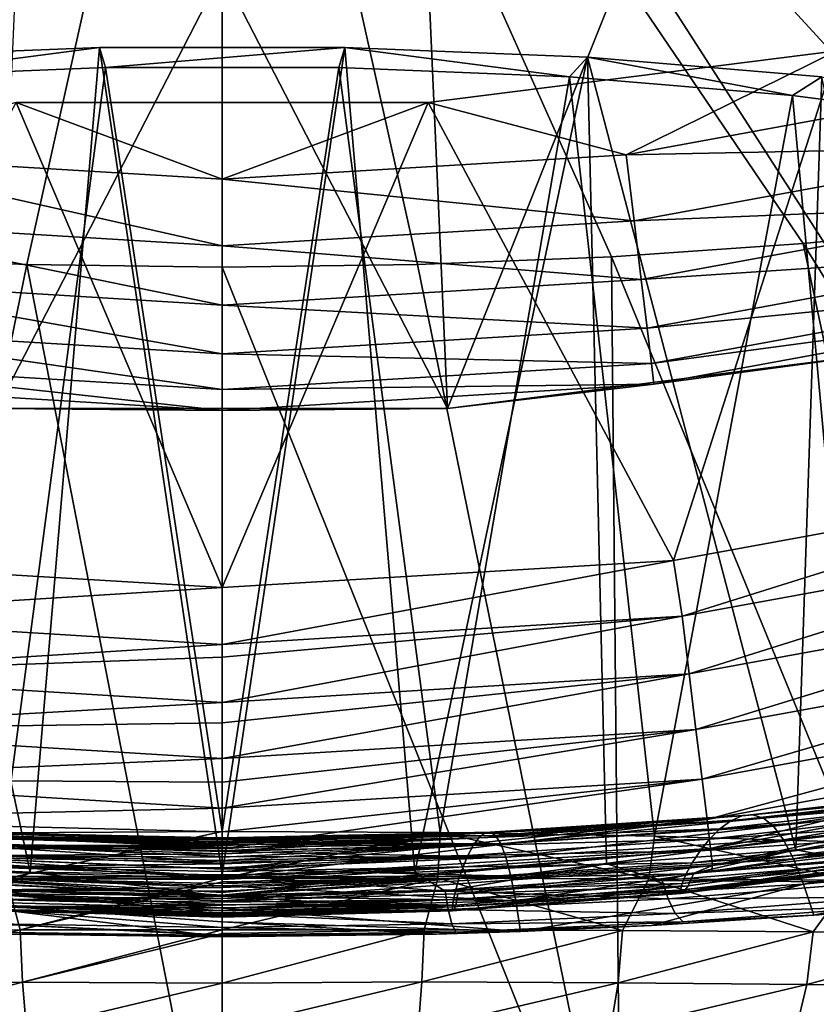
# Model space of a CAD drawing. Header units: metres. Extents: x -92 to 264, y -100 to 50.
# Tile 542 of 721: x 199.35 to 201.9, y 5.16 to 8.31. Entities that reach past the tile are written whole.
import ezdxf

# ---------------------------------------------------------------- set-up
doc = ezdxf.new("R2010")
doc.units = ezdxf.units.M
doc.layers.add('solid_21062050_01', color=7, linetype='CONTINUOUS')

msp = doc.modelspace()

# ---------------------------------------------------------------- linework, layer by layer
at = {"layer": 'solid_21062050_01'}
for points in [[(194.862137, 8.177271, 183.763077), (200, 10.326535, 178.373016), (194.41214, 8.323684, 183.3564)], [(195.345459, 8.043598, 184.134369), (200, 10.326535, 178.373016), (194.862137, 8.177271, 183.763077)], [(195.858978, 7.923533, 184.467865), (200, 10.326535, 178.373016), (195.345459, 8.043598, 184.134369)], [(196.399338, 7.817853, 184.761398), (200, 10.326535, 178.373016), (195.858978, 7.923533, 184.467865)], [(196.963058, 7.727246, 185.013077), (200, 10.326535, 178.373016), (196.399338, 7.817853, 184.761398)], [(197.546463, 7.652297, 185.221252), (200, 10.326535, 178.373016), (196.963058, 7.727246, 185.013077)], [(198.145782, 7.593493, 185.384583), (200, 10.326535, 178.373016), (197.546463, 7.652297, 185.221252)], [(198.757141, 7.551216, 185.502014), (200, 10.326535, 178.373016), (198.145782, 7.593493, 185.384583)], [(199.376541, 7.52574, 185.572784), (200, 10.326535, 178.373016), (198.757141, 7.551216, 185.502014)], [(199.376541, 7.52574, 185.572784), (200, 7.517229, 185.59642), (200, 10.326535, 178.373016)], [(200, 10.326535, 178.373016), (200, 7.517229, 185.59642), (200.62355, 7.525278, 185.573883)], [(200, 10.326535, 178.373016), (200.62355, 7.525278, 185.573883), (201.24324, 7.550301, 185.504196)], [(200, 10.326535, 178.373016), (201.24324, 7.550301, 185.504196), (201.855072, 7.592139, 185.387802)], [(200, 10.326535, 178.373016), (201.855072, 7.592139, 185.387802), (202.455048, 7.650528, 185.225449)], [(200, 10.326535, 178.373016), (202.455048, 7.650528, 185.225449), (203.039291, 7.725092, 185.018158)], [(200, 10.326535, 178.373016), (203.039291, 7.725092, 185.018158), (203.604004, 7.815354, 184.767273)], [(200, 10.326535, 178.373016), (203.604004, 7.815354, 184.767273), (204.145508, 7.920731, 184.474396)], [(200, 10.326535, 178.373016), (204.145508, 7.920731, 184.474396), (204.660294, 8.040545, 184.141418)], [(200, 10.326535, 178.373016), (204.660294, 8.040545, 184.141418), (205.145004, 8.174022, 183.770493)], [(200, 10.326535, 178.373016), (205.145004, 8.174022, 183.770493), (205.596497, 8.3203, 183.364014)], [(202.146759, 7.246329, -1.041631), (201.310471, 8.545961, -35.04163), (201.958694, 8.652983, -35.04163)], [(200.71936, 7.066008, -1.041631), (200.656647, 8.481565, -35.04163), (201.310471, 8.545961, -35.04163)], [(202.146759, 7.246329, -1.041631), (200.71936, 7.066008, -1.041631), (201.310471, 8.545961, -35.04163)], [(199.28064, 7.066008, -1.041631), (199.343353, 8.481565, -35.04163), (200, 8.460068, -35.04163)], [(200.71936, 7.066008, -1.041631), (199.28064, 7.066008, -1.041631), (200, 8.460068, -35.04163)], [(200.71936, 7.066008, -1.041631), (200, 8.460068, -35.04163), (200.656647, 8.481565, -35.04163)], [(199.608231, 8.218452, 89.995712), (198.833496, 8.187144, 90.109795), (199.387222, 5.584415, 89.070229)], [(198.890366, 8.124692, 90.337372), (198.833496, 8.187144, 90.109795), (199.608231, 8.218452, 89.995712)], [(198.890366, 8.124692, 90.337372), (199.608231, 8.218452, 89.995712), (199.627274, 8.154658, 90.228172)], [(199.608231, 8.218452, 89.995712), (199.387222, 5.584415, 89.070229), (200, 5.576037, 89.028641)], [(200.391769, 8.218452, 89.995712), (199.608231, 8.218452, 89.995712), (200, 5.576037, 89.028641)], [(199.627274, 8.154658, 90.228172), (199.608231, 8.218452, 89.995712), (200.391769, 8.218452, 89.995712)], [(199.627274, 8.154658, 90.228172), (200.391769, 8.218452, 89.995712), (200.372726, 8.154658, 90.228172)], [(200.391769, 8.218452, 89.995712), (200, 5.576037, 89.028641), (200.614868, 5.584888, 89.070663)], [(200.372726, 8.154658, 90.228172), (200.391769, 8.218452, 89.995712), (201.109634, 8.124692, 90.337372)], [(201.166504, 8.187144, 90.109795), (200.391769, 8.218452, 89.995712), (200.614868, 5.584888, 89.070663)], [(201.109634, 8.124692, 90.337372), (200.391769, 8.218452, 89.995712), (201.166504, 8.187144, 90.109795)], [(201.290039, 7.875565, -0.030477), (201.963333, 8.208095), (200.657867, 8.04318)], [(201.441376, 6.580458), (200.657867, 8.04318), (201.963333, 8.208095)], [(201.290039, 7.875565, -0.030477), (202.561264, 8.108526, -0.030477), (201.963333, 8.208095)], [(201.441376, 6.580458), (201.963333, 8.208095), (202.869263, 6.840722)], [(198.833496, 8.187144, 90.109795), (198.77565, 5.611502, 89.197052), (199.387222, 5.584415, 89.070229)], [(201.166504, 8.187144, 90.109795), (200.614868, 5.584888, 89.070663), (201.226974, 5.611657, 89.197792)], [(201.109634, 8.124692, 90.337372), (201.166504, 8.187144, 90.109795), (201.820984, 8.065434, 90.553307)], [(201.166504, 8.187144, 90.109795), (201.226974, 5.611657, 89.197792), (201.832184, 5.656265, 89.412582)], [(201.914902, 8.125211, 90.33548), (201.166504, 8.187144, 90.109795), (201.832184, 5.656265, 89.412582)], [(201.820984, 8.065434, 90.553307), (201.166504, 8.187144, 90.109795), (201.914902, 8.125211, 90.33548)], [(198.890366, 8.124692, 90.337372), (199.627274, 8.154658, 90.228172), (199.303772, 5.710696, 89.461655)], [(199.627274, 8.154658, 90.228172), (200, 5.715137, 89.410774), (199.303772, 5.710696, 89.461655)], [(199.627274, 8.154658, 90.228172), (200.372726, 8.154658, 90.228172), (200, 5.715137, 89.410774)], [(200.372726, 8.154658, 90.228172), (200.696213, 5.711627, 89.461952), (200, 5.715137, 89.410774)], [(200.372726, 8.154658, 90.228172), (201.109634, 8.124692, 90.337372), (200.696213, 5.711627, 89.461952)], [(201.109634, 8.124692, 90.337372), (201.380157, 5.699979, 89.614632), (200.696213, 5.711627, 89.461952)], [(201.109634, 8.124692, 90.337372), (201.820984, 8.065434, 90.553307), (201.380157, 5.699979, 89.614632)], [(201.820984, 8.065434, 90.553307), (201.914902, 8.125211, 90.33548), (202.490173, 7.978261, 90.870964)], [(201.914902, 8.125211, 90.33548), (201.832184, 5.656265, 89.412582), (202.425949, 5.717674, 89.719147)], [(202.612137, 7.902157, -0.110815), (202.561264, 8.108526, -0.030477), (201.290039, 7.875565, -0.030477)], [(201.820984, 8.065434, 90.553307), (202.039276, 5.679171, 89.86689), (201.380157, 5.699979, 89.614632)], [(201.820984, 8.065434, 90.553307), (202.490173, 7.978261, 90.870964), (202.039276, 5.679171, 89.86689)], [(198.558609, 6.580458), (199.342133, 8.04318), (200, 6.493459)], [(198.709961, 7.875565, -0.030477), (200, 7.797532, -0.030477), (199.342133, 8.04318)], [(200, 7.797532, -0.030477), (200.657867, 8.04318), (199.342133, 8.04318)], [(200, 6.493459), (199.342133, 8.04318), (200.657867, 8.04318)], [(200, 7.797532, -0.030477), (201.290039, 7.875565, -0.030477), (200.657867, 8.04318)], [(201.441376, 6.580458), (200, 6.493459), (200.657867, 8.04318)], [(202.612137, 7.902157, -0.110815), (201.290039, 7.875565, -0.030477), (201.315659, 7.664569, -0.110815)], [(202.612137, 7.902157, -0.110815), (201.315659, 7.664569, -0.110815), (202.657349, 7.718724, -0.237061)], [(200, 7.584987, -0.110815), (198.709961, 7.875565, -0.030477), (198.684341, 7.664569, -0.110815)], [(200, 7.584987, -0.110815), (200, 7.797532, -0.030477), (198.709961, 7.875565, -0.030477)], [(201.315659, 7.664569, -0.110815), (201.290039, 7.875565, -0.030477), (200, 7.797532, -0.030477)], [(201.315659, 7.664569, -0.110815), (200, 7.797532, -0.030477), (200, 7.584987, -0.110815)], [(201.315659, 7.664569, -0.110815), (201.338425, 7.477024, -0.237061), (202.657349, 7.718724, -0.237061)], [(202.657349, 7.718724, -0.237061), (201.338425, 7.477024, -0.237061), (202.694565, 7.567698, -0.402698)], [(198.684341, 7.664569, -0.110815), (198.661575, 7.477024, -0.237061), (200, 7.396064, -0.237061)], [(200, 7.584987, -0.110815), (198.684341, 7.664569, -0.110815), (200, 7.396064, -0.237061)], [(201.315659, 7.664569, -0.110815), (200, 7.584987, -0.110815), (201.338425, 7.477024, -0.237061)], [(202.455048, 7.650528, 185.225449), (201.855072, 7.592139, 185.387802), (203.787521, 4.478241, 192.281677)], [(200, 7.584987, -0.110815), (200, 7.396064, -0.237061), (201.338425, 7.477024, -0.237061)], [(201.855072, 7.592139, 185.387802), (201.24324, 7.550301, 185.504196), (202.538956, 4.391062, 192.524414)], [(201.855072, 7.592139, 185.387802), (202.538956, 4.391062, 192.524414), (203.787521, 4.478241, 192.281677)], [(199.376541, 7.52574, 185.572784), (198.757141, 7.551216, 185.502014), (198.724548, 4.33976, 192.668076)], [(201.24324, 7.550301, 185.504196), (200.62355, 7.525278, 185.573883), (201.273605, 4.338863, 192.669983)], [(201.24324, 7.550301, 185.504196), (201.273605, 4.338863, 192.669983), (202.538956, 4.391062, 192.524414)], [(201.338425, 7.477024, -0.237061), (201.357178, 7.322613, -0.402698), (202.694565, 7.567698, -0.402698)], [(202.694565, 7.567698, -0.402698), (201.357178, 7.322613, -0.402698), (202.721878, 7.456878, -0.599173)], [(199.376541, 7.52574, 185.572784), (198.724548, 4.33976, 192.668076), (200, 4.321989, 192.717438)], [(199.376541, 7.52574, 185.572784), (200, 4.321989, 192.717438), (200, 7.517229, 185.59642)], [(200.62355, 7.525278, 185.573883), (200, 7.517229, 185.59642), (201.273605, 4.338863, 192.669983)], [(200, 7.517229, 185.59642), (200, 4.321989, 192.717438), (201.273605, 4.338863, 192.669983)], [(198.661575, 7.477024, -0.237061), (198.642822, 7.322613, -0.402698), (200, 7.240518, -0.402698)], [(200, 7.396064, -0.237061), (198.661575, 7.477024, -0.237061), (200, 7.240518, -0.402698)], [(201.338425, 7.477024, -0.237061), (200, 7.396064, -0.237061), (201.357178, 7.322613, -0.402698)], [(201.357178, 7.322613, -0.402698), (201.370941, 7.209307, -0.599173), (202.721878, 7.456878, -0.599173)], [(202.721878, 7.456878, -0.599173), (201.370941, 7.209307, -0.599173), (202.737885, 7.391983, -0.816342)], [(200, 7.396064, -0.237061), (200, 7.240518, -0.402698), (201.357178, 7.322613, -0.402698)], [(201.370941, 7.209307, -0.599173), (201.378998, 7.142958, -0.816342), (202.737885, 7.391983, -0.816342)], [(202.737885, 7.391983, -0.816342), (201.378998, 7.142958, -0.816342), (202.146759, 7.246329, -1.041631)], [(198.642822, 7.322613, -0.402698), (198.629059, 7.209307, -0.599173), (200, 7.126381, -0.599173)], [(200, 7.240518, -0.402698), (198.642822, 7.322613, -0.402698), (200, 7.126381, -0.599173)], [(201.357178, 7.322613, -0.402698), (200, 7.240518, -0.402698), (201.370941, 7.209307, -0.599173)], [(200, 7.240518, -0.402698), (200, 7.126381, -0.599173), (201.370941, 7.209307, -0.599173)], [(201.378998, 7.142958, -0.816342), (200.71936, 7.066008, -1.041631), (202.146759, 7.246329, -1.041631)], [(198.629059, 7.209307, -0.599173), (198.621002, 7.142958, -0.816342), (200, 7.059544, -0.816342)], [(200, 7.126381, -0.599173), (198.629059, 7.209307, -0.599173), (200, 7.059544, -0.816342)], [(201.370941, 7.209307, -0.599173), (200, 7.126381, -0.599173), (201.378998, 7.142958, -0.816342)], [(200, 7.059544, -0.816342), (198.621002, 7.142958, -0.816342), (199.28064, 7.066008, -1.041631)], [(201.378998, 7.142958, -0.816342), (200, 7.059544, -0.816342), (200.71936, 7.066008, -1.041631)], [(200, 7.126381, -0.599173), (200, 7.059544, -0.816342), (201.378998, 7.142958, -0.816342)], [(200, 7.059544, -0.816342), (199.28064, 7.066008, -1.041631), (200.71936, 7.066008, -1.041631)], [(201.441376, 6.580458), (202.869263, 6.840722), (201.468857, 6.40223, 0.016375)], [(202.869263, 6.840722), (202.916672, 6.666759, 0.016375), (201.468857, 6.40223, 0.016375)], [(201.468857, 6.40223, 0.016375), (202.916672, 6.666759, 0.016375), (201.491425, 6.21796, 0.069336)], [(202.916672, 6.666759, 0.016375), (202.961319, 6.486561, 0.069336), (201.491425, 6.21796, 0.069336)], [(198.531433, 6.402194, 0.016375), (198.558609, 6.580458), (200, 6.493459)], [(201.441376, 6.580458), (200, 6.311943, 0.016612), (200, 6.493459)], [(201.441376, 6.580458), (201.468857, 6.40223, 0.016375), (200, 6.311943, 0.016612)], [(200, 6.311943, 0.016612), (198.531433, 6.402194, 0.016375), (200, 6.493459)], [(201.491425, 6.21796, 0.069336), (202.961319, 6.486561, 0.069336), (201.513153, 6.040531, 0.161324)], [(202.961319, 6.486561, 0.069336), (203.004318, 6.313053, 0.161324), (201.513153, 6.040531, 0.161324)], [(198.508881, 6.217923, 0.069336), (198.531433, 6.402194, 0.016375), (200, 6.311943, 0.016612)], [(201.468857, 6.40223, 0.016375), (200, 6.271829, 0.024869), (200, 6.311943, 0.016612)], [(201.468857, 6.40223, 0.016375), (200, 6.126482, 0.069771), (200, 6.271829, 0.024869)], [(201.468857, 6.40223, 0.016375), (201.491425, 6.21796, 0.069336), (200, 6.126482, 0.069771)], [(198.508881, 6.217923, 0.069336), (200, 6.311943, 0.016612), (200, 6.271829, 0.024869)], [(201.513153, 6.040531, 0.161324), (203.004318, 6.313053, 0.161324), (201.532578, 5.881933, 0.29021)], [(203.004318, 6.313053, 0.161324), (203.04274, 6.157957, 0.29021), (201.532578, 5.881933, 0.29021)], [(200, 6.126482, 0.069771), (198.508881, 6.217923, 0.069336), (200, 6.271829, 0.024869)], [(198.487167, 6.040492, 0.161324), (198.508881, 6.217923, 0.069336), (200, 6.126482, 0.069771)], [(201.491425, 6.21796, 0.069336), (200, 6.061201, 0.098251), (200, 6.126482, 0.069771)], [(201.491425, 6.21796, 0.069336), (200, 5.948275, 0.161685), (200, 6.061201, 0.098251)], [(201.491425, 6.21796, 0.069336), (201.513153, 6.040531, 0.161324), (200, 5.948275, 0.161685)], [(201.532578, 5.881933, 0.29021), (203.04274, 6.157957, 0.29021), (201.54837, 5.75279, 0.449018)], [(203.04274, 6.157957, 0.29021), (203.073975, 6.031659, 0.449018), (201.54837, 5.75279, 0.449018)], [(198.487167, 6.040492, 0.161324), (200, 6.126482, 0.069771), (200, 6.061201, 0.098251)], [(198.467758, 5.881892, 0.29021), (198.487167, 6.040492, 0.161324), (200, 5.948275, 0.161685)], [(200, 5.948275, 0.161685), (198.487167, 6.040492, 0.161324), (200, 6.061201, 0.098251)], [(201.513153, 6.040531, 0.161324), (200, 5.872091, 0.216483), (200, 5.948275, 0.161685)], [(201.513153, 6.040531, 0.161324), (200, 5.789048, 0.29021), (200, 5.872091, 0.216483)], [(201.513153, 6.040531, 0.161324), (201.532578, 5.881933, 0.29021), (200, 5.789048, 0.29021)], [(201.54837, 5.75279, 0.449018), (203.073975, 6.031659, 0.449018), (201.559692, 5.660123, 0.627105)], [(203.073975, 6.031659, 0.449018), (203.09639, 5.941031, 0.627105), (201.559692, 5.660123, 0.627105)], [(198.467758, 5.881892, 0.29021), (200, 5.948275, 0.161685), (200, 5.872091, 0.216483)], [(201.559692, 5.660123, 0.627105), (203.09639, 5.941031, 0.627105), (201.566299, 5.606153, 0.812403)], [(203.09639, 5.941031, 0.627105), (203.109451, 5.888252, 0.812403), (201.566299, 5.606153, 0.812403)], [(198.451965, 5.752749, 0.449018), (198.467758, 5.881892, 0.29021), (200, 5.789048, 0.29021)], [(200, 5.789048, 0.29021), (198.467758, 5.881892, 0.29021), (200, 5.872091, 0.216483)], [(201.532578, 5.881933, 0.29021), (200, 5.713913, 0.373656), (200, 5.789048, 0.29021)], [(201.532578, 5.881933, 0.29021), (200, 5.659306, 0.44847), (200, 5.713913, 0.373656)], [(201.532578, 5.881933, 0.29021), (201.54837, 5.75279, 0.449018), (200, 5.659306, 0.44847)], [(201.566299, 5.606153, 0.812403), (203.109451, 5.888252, 0.812403), (202.253983, 5.690261, 0.992792)], [(202.467651, 5.856434, 66.993538), (201.694946, 5.768347, 70.406013), (201.65979, 5.764466, 66.573792)], [(202.415375, 5.83906, 62.903717), (202.467651, 5.856434, 66.993538), (201.65979, 5.764466, 66.573792)], [(202.519119, 5.861181, 70.835655), (201.728668, 5.757748, 74.00016), (201.694946, 5.768347, 70.406013)], [(202.467651, 5.856434, 66.993538), (202.519119, 5.861181, 70.835655), (201.694946, 5.768347, 70.406013)], [(202.519119, 5.861181, 70.835655), (202.568405, 5.850821, 74.438103), (201.728668, 5.757748, 74.00016)], [(202.568405, 5.850821, 74.438103), (201.761108, 5.73132, 77.374687), (201.728668, 5.757748, 74.00016)], [(202.568405, 5.850821, 74.438103), (202.615967, 5.82403, 77.820549), (201.761108, 5.73132, 77.374687)], [(202.415375, 5.83906, 62.903717), (201.65979, 5.764466, 66.573792), (201.624191, 5.748451, 62.496613)], [(202.36412, 5.811859, 58.561382), (202.415375, 5.83906, 62.903717), (201.624191, 5.748451, 62.496613)], [(202.615967, 5.82403, 77.820549), (201.792801, 5.688029, 80.551682), (201.761108, 5.73132, 77.374687)], [(202.615967, 5.82403, 77.820549), (202.662598, 5.779742, 81.005234), (201.792801, 5.688029, 80.551682)], [(198.451965, 5.752749, 0.449018), (200, 5.789048, 0.29021), (200, 5.713913, 0.373656)], [(202.36412, 5.811859, 58.561382), (201.624191, 5.748451, 62.496613), (201.58934, 5.722844, 58.169853)], [(202.31572, 5.777634, 53.961735), (202.36412, 5.811859, 58.561382), (201.58934, 5.722844, 58.169853)], [(201.65979, 5.764466, 66.573792), (200.855576, 5.712694, 70.158005), (200.837555, 5.709468, 66.331642)], [(201.624191, 5.748451, 62.496613), (201.65979, 5.764466, 66.573792), (200.837555, 5.709468, 66.331642)], [(201.694946, 5.768347, 70.406013), (200.872864, 5.701801, 73.747276), (200.855576, 5.712694, 70.158005)], [(201.65979, 5.764466, 66.573792), (201.694946, 5.768347, 70.406013), (200.855576, 5.712694, 70.158005)], [(201.694946, 5.768347, 70.406013), (201.728668, 5.757748, 74.00016), (200.872864, 5.701801, 73.747276)], [(201.728668, 5.757748, 74.00016), (200.889481, 5.67543, 77.117111), (200.872864, 5.701801, 73.747276)], [(201.728668, 5.757748, 74.00016), (201.761108, 5.73132, 77.374687), (200.889481, 5.67543, 77.117111)], [(202.31572, 5.777634, 53.961735), (201.58934, 5.722844, 58.169853), (201.556442, 5.690186, 53.588905)], [(202.272049, 5.739303, 49.101894), (202.31572, 5.777634, 53.961735), (201.556442, 5.690186, 53.588905)], [(202.662598, 5.779742, 81.005234), (201.82428, 5.62684, 83.553223), (201.792801, 5.688029, 80.551682)], [(202.662598, 5.779742, 81.005234), (202.709167, 5.716889, 84.014412), (201.82428, 5.62684, 83.553223)], [(198.440628, 5.660083, 0.627105), (198.451965, 5.752749, 0.449018), (200, 5.659306, 0.44847)], [(200, 5.659306, 0.44847), (198.451965, 5.752749, 0.449018), (200, 5.713913, 0.373656)], [(201.54837, 5.75279, 0.449018), (200, 5.594481, 0.56201), (200, 5.659306, 0.44847)], [(201.54837, 5.75279, 0.449018), (200, 5.566026, 0.626015), (200, 5.594481, 0.56201)], [(201.54837, 5.75279, 0.449018), (201.559692, 5.660123, 0.627105), (200, 5.566026, 0.626015)], [(201.624191, 5.748451, 62.496613), (200.837555, 5.709468, 66.331642), (200.819336, 5.694367, 62.261864)], [(201.58934, 5.722844, 58.169853), (201.624191, 5.748451, 62.496613), (200.819336, 5.694367, 62.261864)], [(201.761108, 5.73132, 77.374687), (200.90567, 5.632565, 80.28952), (200.889481, 5.67543, 77.117111)], [(201.761108, 5.73132, 77.374687), (201.792801, 5.688029, 80.551682), (200.90567, 5.632565, 80.28952)], [(202.272049, 5.739303, 49.101894), (201.556442, 5.690186, 53.588905), (201.526703, 5.653169, 48.751617)], [(202.234955, 5.700315, 43.987652), (202.272049, 5.739303, 49.101894), (201.526703, 5.653169, 48.751617)], [(200, 5.663116, 76.395584), (199.110519, 5.675444, 77.115852), (199.127136, 5.701807, 73.746017)], [(200, 5.687568, 72.722351), (199.127136, 5.701807, 73.746017), (199.14444, 5.712696, 70.156761)], [(200, 5.673458, 75.174934), (200, 5.663116, 76.395584), (199.127136, 5.701807, 73.746017)], [(200, 5.681556, 73.95002), (200, 5.673458, 75.174934), (199.127136, 5.701807, 73.746017)], [(200, 5.687568, 72.722351), (200, 5.681556, 73.95002), (199.127136, 5.701807, 73.746017)], [(200, 5.694647, 68.970139), (199.14444, 5.712696, 70.156761), (199.162445, 5.709465, 66.330421)], [(200, 5.691674, 71.483795), (200, 5.687568, 72.722351), (199.14444, 5.712696, 70.156761)], [(200, 5.693989, 70.23571), (200, 5.691674, 71.483795), (199.14444, 5.712696, 70.156761)], [(200, 5.694647, 68.970139), (200, 5.693989, 70.23571), (199.14444, 5.712696, 70.156761)], [(200, 5.687811, 65.034546), (199.162445, 5.709465, 66.330421), (199.180664, 5.694361, 62.260674)], [(200, 5.693767, 67.680992), (200, 5.694647, 68.970139), (199.162445, 5.709465, 66.330421)], [(200, 5.691455, 66.370117), (200, 5.693767, 67.680992), (199.162445, 5.709465, 66.330421)], [(200, 5.687811, 65.034546), (200, 5.691455, 66.370117), (199.162445, 5.709465, 66.330421)], [(200, 5.669872, 60.88662), (199.180664, 5.694361, 62.260674), (199.198517, 5.669772, 57.943016)], [(200, 5.682932, 63.67503), (200, 5.687811, 65.034546), (199.180664, 5.694361, 62.260674)], [(200, 5.67692, 62.292355), (200, 5.682932, 63.67503), (199.180664, 5.694361, 62.260674)], [(200, 5.669872, 60.88662), (200, 5.67692, 62.292355), (199.180664, 5.694361, 62.260674)], [(199.311768, 5.564867, 89.429375), (199.303772, 5.710696, 89.461655), (200, 5.715137, 89.410774)], [(200.000107, 5.565511, 89.379143), (199.311768, 5.564867, 89.429375), (200, 5.715137, 89.410774)], [(200.696213, 5.711627, 89.461952), (200.000107, 5.565511, 89.379143), (200, 5.715137, 89.410774)], [(200.855576, 5.712694, 70.158005), (200, 5.693989, 70.23571), (200, 5.694647, 68.970139)], [(200.855576, 5.712694, 70.158005), (200.872864, 5.701801, 73.747276), (200, 5.693989, 70.23571)], [(200.855576, 5.712694, 70.158005), (200, 5.694647, 68.970139), (200, 5.693767, 67.680992)], [(200.855576, 5.712694, 70.158005), (200, 5.693767, 67.680992), (200, 5.691455, 66.370117)], [(200.837555, 5.709468, 66.331642), (200.855576, 5.712694, 70.158005), (200, 5.691455, 66.370117)], [(200.837555, 5.709468, 66.331642), (200, 5.691455, 66.370117), (200, 5.687811, 65.034546)], [(200.837555, 5.709468, 66.331642), (200, 5.687811, 65.034546), (200, 5.682932, 63.67503)], [(200.837555, 5.709468, 66.331642), (200, 5.682932, 63.67503), (200, 5.67692, 62.292355)], [(200.819336, 5.694367, 62.261864), (200.837555, 5.709468, 66.331642), (200, 5.67692, 62.292355)], [(200.872864, 5.701801, 73.747276), (200, 5.681556, 73.95002), (200, 5.687568, 72.722351)], [(200.872864, 5.701801, 73.747276), (200.889481, 5.67543, 77.117111), (200, 5.681556, 73.95002)], [(200.872864, 5.701801, 73.747276), (200, 5.687568, 72.722351), (200, 5.691674, 71.483795)], [(200.872864, 5.701801, 73.747276), (200, 5.691674, 71.483795), (200, 5.693989, 70.23571)], [(200.819336, 5.694367, 62.261864), (200, 5.67692, 62.292355), (200, 5.669872, 60.88662)], [(200.819336, 5.694367, 62.261864), (200, 5.669872, 60.88662), (200, 5.661883, 59.45789)], [(200.819336, 5.694367, 62.261864), (200, 5.661883, 59.45789), (200, 5.65305, 58.006798)], [(200.801483, 5.669779, 57.94416), (200.819336, 5.694367, 62.261864), (200, 5.65305, 58.006798)], [(200.696213, 5.711627, 89.461952), (200.688889, 5.565592, 89.429733), (200.000107, 5.565511, 89.379143)], [(200.696213, 5.711627, 89.461952), (201.362762, 5.563581, 89.579666), (200.688889, 5.565592, 89.429733)], [(200.696213, 5.711627, 89.461952), (201.380157, 5.699979, 89.614632), (201.362762, 5.563581, 89.579666)], [(201.58934, 5.722844, 58.169853), (200.819336, 5.694367, 62.261864), (200.801483, 5.669779, 57.94416)], [(201.556442, 5.690186, 53.588905), (201.58934, 5.722844, 58.169853), (200.801483, 5.669779, 57.94416)], [(201.380157, 5.699979, 89.614632), (202.007706, 5.558846, 89.824867), (201.362762, 5.563581, 89.579666)], [(201.380157, 5.699979, 89.614632), (202.039276, 5.679171, 89.86689), (202.007706, 5.558846, 89.824867)], [(202.234955, 5.700315, 43.987652), (201.526703, 5.653169, 48.751617), (201.501328, 5.615008, 43.664585)], [(202.206329, 5.664271, 38.627266), (202.234955, 5.700315, 43.987652), (201.501328, 5.615008, 43.664585)], [(202.709167, 5.716889, 84.014412), (201.856049, 5.54672, 86.40107), (201.82428, 5.62684, 83.553223)], [(202.065628, 5.612714, 89.487808), (202.425949, 5.717674, 89.719147), (201.832184, 5.656265, 89.412582)], [(202.709167, 5.716889, 84.014412), (202.75647, 5.634412, 86.869705), (201.856049, 5.54672, 86.40107)], [(200, 5.61657, 80.04715), (199.094345, 5.632586, 80.288246), (199.110519, 5.675444, 77.115852)], [(200, 5.634902, 78.830162), (200, 5.61657, 80.04715), (199.110519, 5.675444, 77.115852)], [(200, 5.650324, 77.614502), (200, 5.634902, 78.830162), (199.110519, 5.675444, 77.115852)], [(200, 5.663116, 76.395584), (200, 5.650324, 77.614502), (199.110519, 5.675444, 77.115852)], [(200, 5.661883, 59.45789), (200, 5.669872, 60.88662), (199.198517, 5.669772, 57.943016)], [(200, 5.643458, 56.532192), (199.198517, 5.669772, 57.943016), (199.215393, 5.638087, 53.372948)], [(200, 5.65305, 58.006798), (200, 5.661883, 59.45789), (199.198517, 5.669772, 57.943016)], [(200, 5.643458, 56.532192), (200, 5.65305, 58.006798), (199.198517, 5.669772, 57.943016)], [(200.889481, 5.67543, 77.117111), (200, 5.673458, 75.174934), (200, 5.681556, 73.95002)], [(200.889481, 5.67543, 77.117111), (200, 5.650324, 77.614502), (200, 5.663116, 76.395584)], [(200.889481, 5.67543, 77.117111), (200.90567, 5.632565, 80.28952), (200, 5.650324, 77.614502)], [(200.889481, 5.67543, 77.117111), (200, 5.663116, 76.395584), (200, 5.673458, 75.174934)], [(200.801483, 5.669779, 57.94416), (200, 5.65305, 58.006798), (200, 5.643458, 56.532192)], [(200.801483, 5.669779, 57.94416), (200, 5.643458, 56.532192), (200, 5.633197, 55.034103)], [(200.801483, 5.669779, 57.94416), (200, 5.633197, 55.034103), (200, 5.622344, 53.511055)], [(200.784622, 5.638094, 53.374039), (200.801483, 5.669779, 57.94416), (200, 5.622344, 53.511055)], [(201.556442, 5.690186, 53.588905), (200.801483, 5.669779, 57.94416), (200.784622, 5.638094, 53.374039)], [(201.526703, 5.653169, 48.751617), (201.556442, 5.690186, 53.588905), (200.784622, 5.638094, 53.374039)], [(201.792801, 5.688029, 80.551682), (200.921677, 5.572187, 83.286491), (200.90567, 5.632565, 80.28952)], [(201.792801, 5.688029, 80.551682), (201.82428, 5.62684, 83.553223), (200.921677, 5.572187, 83.286491)], [(202.206329, 5.664271, 38.627266), (201.501328, 5.615008, 43.664585), (201.481552, 5.57904, 38.336369)], [(202.188004, 5.634771, 33.028992), (202.206329, 5.664271, 38.627266), (201.481552, 5.57904, 38.336369)], [(202.253983, 5.690261, 0.992792), (202.223557, 5.64319, 8.013057), (201.563156, 5.587913, 0.993161)], [(201.566299, 5.606153, 0.812403), (202.253983, 5.690261, 0.992792), (201.563156, 5.587913, 0.993161)], [(200, 5.566026, 0.626015), (198.434021, 5.606114, 0.812403), (198.440628, 5.660083, 0.627105)], [(198.440628, 5.660083, 0.627105), (200, 5.659306, 0.44847), (200, 5.594481, 0.56201)], [(200, 5.566026, 0.626015), (198.440628, 5.660083, 0.627105), (200, 5.594481, 0.56201)], [(200, 5.569929, 82.49456), (199.078339, 5.572218, 83.28521), (199.094345, 5.632586, 80.288246)], [(200, 5.595006, 81.268875), (200, 5.569929, 82.49456), (199.094345, 5.632586, 80.288246)], [(200, 5.61657, 80.04715), (200, 5.595006, 81.268875), (199.094345, 5.632586, 80.288246)], [(200, 5.633197, 55.034103), (200, 5.643458, 56.532192), (199.215393, 5.638087, 53.372948)], [(200, 5.610928, 51.954758), (199.215393, 5.638087, 53.372948), (199.230698, 5.60186, 48.548779)], [(200, 5.622344, 53.511055), (200, 5.633197, 55.034103), (199.215393, 5.638087, 53.372948)], [(200, 5.610928, 51.954758), (200, 5.622344, 53.511055), (199.215393, 5.638087, 53.372948)], [(201.559692, 5.660123, 0.627105), (200, 5.511456, 0.811143), (200, 5.51976, 0.772167)], [(201.559692, 5.660123, 0.627105), (201.566299, 5.606153, 0.812403), (200, 5.511456, 0.811143)], [(201.559692, 5.660123, 0.627105), (200, 5.51976, 0.772167), (200, 5.566026, 0.626015)], [(200.90567, 5.632565, 80.28952), (200, 5.634902, 78.830162), (200, 5.650324, 77.614502)], [(200.784622, 5.638094, 53.374039), (200, 5.622344, 53.511055), (200, 5.610928, 51.954758)], [(200.784622, 5.638094, 53.374039), (200, 5.610928, 51.954758), (200, 5.599064, 50.366447)], [(200.784622, 5.638094, 53.374039), (200, 5.599064, 50.366447), (200, 5.586821, 48.740875)], [(200.769302, 5.601868, 48.549797), (200.784622, 5.638094, 53.374039), (200, 5.586821, 48.740875)], [(200.90567, 5.632565, 80.28952), (200, 5.61657, 80.04715), (200, 5.634902, 78.830162)], [(200.90567, 5.632565, 80.28952), (200, 5.595006, 81.268875), (200, 5.61657, 80.04715)], [(200.90567, 5.632565, 80.28952), (200.921677, 5.572187, 83.286491), (200, 5.595006, 81.268875)], [(201.526703, 5.653169, 48.751617), (200.784622, 5.638094, 53.374039), (200.769302, 5.601868, 48.549797)], [(201.501328, 5.615008, 43.664585), (201.526703, 5.653169, 48.751617), (200.769302, 5.601868, 48.549797)], [(201.405579, 5.558587, 89.219254), (201.832184, 5.656265, 89.412582), (201.226974, 5.611657, 89.197792)], [(201.405579, 5.558587, 89.219254), (202.065628, 5.612714, 89.487808), (201.832184, 5.656265, 89.412582)], [(202.188004, 5.634771, 33.028992), (201.481552, 5.57904, 38.336369), (201.468567, 5.548597, 32.775528)], [(202.181442, 5.615258, 27.195152), (202.188004, 5.634771, 33.028992), (201.468567, 5.548597, 32.775528)], [(202.223557, 5.64319, 8.013057), (201.473679, 5.520414, 14.598722), (201.487823, 5.540974, 7.95312)], [(202.223557, 5.64319, 8.013057), (202.200439, 5.616871, 14.713754), (201.473679, 5.520414, 14.598722)], [(202.223557, 5.64319, 8.013057), (201.487823, 5.540974, 7.95312), (201.506653, 5.581201, 0.993188)], [(202.223557, 5.64319, 8.013057), (201.506653, 5.581201, 0.993188), (201.563156, 5.587913, 0.993161)], [(202.75647, 5.634412, 86.869705), (201.888992, 5.447071, 89.103943), (201.856049, 5.54672, 86.40107)], [(202.75647, 5.634412, 86.869705), (201.905731, 5.448318, 89.11071), (201.888992, 5.447071, 89.103943)], [(198.434021, 5.606114, 0.812403), (200, 5.511456, 0.811143), (198.436829, 5.587916, 0.99317)], [(200, 5.51976, 0.772167), (200, 5.511456, 0.811143), (198.434021, 5.606114, 0.812403)], [(200, 5.51976, 0.772167), (198.434021, 5.606114, 0.812403), (200, 5.566026, 0.626015)], [(199.286713, 5.524777, 89.053864), (199.387222, 5.584415, 89.070229), (198.77565, 5.611502, 89.197052)], [(200, 5.599064, 50.366447), (200, 5.610928, 51.954758), (199.230698, 5.60186, 48.548779)], [(200, 5.574297, 47.076321), (199.230698, 5.60186, 48.548779), (199.243835, 5.564169, 43.477554)], [(200, 5.586821, 48.740875), (200, 5.599064, 50.366447), (199.230698, 5.60186, 48.548779)], [(200, 5.574297, 47.076321), (200, 5.586821, 48.740875), (199.230698, 5.60186, 48.548779)], [(201.566299, 5.606153, 0.812403), (200.752411, 5.515356, 0.993482), (200, 5.49348, 0.993634)], [(201.566299, 5.606153, 0.812403), (200, 5.49348, 0.993634), (200, 5.511456, 0.811143)], [(200.769302, 5.601868, 48.549797), (200, 5.586821, 48.740875), (200, 5.574297, 47.076321)], [(200.769302, 5.601868, 48.549797), (200, 5.574297, 47.076321), (200, 5.561617, 45.373951)], [(200.769302, 5.601868, 48.549797), (200, 5.561617, 45.373951), (200, 5.548905, 43.634151)], [(200.756165, 5.564176, 43.478489), (200.769302, 5.601868, 48.549797), (200, 5.548905, 43.634151)], [(200.711761, 5.524433, 89.053253), (201.226974, 5.611657, 89.197792), (200.614868, 5.584888, 89.070663)], [(200.711761, 5.524433, 89.053253), (201.405579, 5.558587, 89.219254), (201.226974, 5.611657, 89.197792)], [(201.566299, 5.606153, 0.812403), (201.506653, 5.581201, 0.993188), (200.752411, 5.515356, 0.993482)], [(201.501328, 5.615008, 43.664585), (200.769302, 5.601868, 48.549797), (200.756165, 5.564176, 43.478489)], [(201.481552, 5.57904, 38.336369), (201.501328, 5.615008, 43.664585), (200.756165, 5.564176, 43.478489)], [(201.82428, 5.62684, 83.553223), (200.937744, 5.493282, 86.129814), (200.921677, 5.572187, 83.286491)], [(201.82428, 5.62684, 83.553223), (201.856049, 5.54672, 86.40107), (200.937744, 5.493282, 86.129814)], [(202.091202, 5.552815, 89.4459), (202.065628, 5.612714, 89.487808), (201.405579, 5.558587, 89.219254)], [(202.181442, 5.615258, 27.195152), (201.468567, 5.548597, 32.775528), (201.463287, 5.526891, 26.983809)], [(202.185989, 5.608452, 21.100863), (202.181442, 5.615258, 27.195152), (201.463287, 5.526891, 26.983809)], [(202.185989, 5.608452, 21.100863), (201.463287, 5.526891, 26.983809), (201.46524, 5.516634, 20.935587)], [(202.200439, 5.616871, 14.713754), (201.46524, 5.516634, 20.935587), (201.473679, 5.520414, 14.598722)], [(202.200439, 5.616871, 14.713754), (202.185989, 5.608452, 21.100863), (201.46524, 5.516634, 20.935587)], [(201.566299, 5.606153, 0.812403), (201.563156, 5.587913, 0.993161), (201.506653, 5.581201, 0.993188)], [(200, 5.511456, 0.811143), (198.493347, 5.581203, 0.993197), (198.436829, 5.587916, 0.99317)], [(200, 5.511456, 0.811143), (199.247559, 5.515357, 0.993489), (198.493347, 5.581203, 0.993197)], [(200, 5.507611, 84.969803), (199.062271, 5.493323, 86.128525), (199.078339, 5.572218, 83.28521)], [(200, 5.54091, 83.728722), (200, 5.507611, 84.969803), (199.078339, 5.572218, 83.28521)], [(200, 5.569929, 82.49456), (200, 5.54091, 83.728722), (199.078339, 5.572218, 83.28521)], [(200, 5.561617, 45.373951), (200, 5.574297, 47.076321), (199.243835, 5.564169, 43.477554)], [(199.286713, 5.524777, 89.053864), (200, 5.5085, 88.994308), (199.387222, 5.584415, 89.070229)], [(199.387222, 5.584415, 89.070229), (200, 5.5085, 88.994308), (200, 5.576037, 89.028641)], [(200.921677, 5.572187, 83.286491), (200, 5.569929, 82.49456), (200, 5.595006, 81.268875)], [(200.711761, 5.524433, 89.053253), (200.614868, 5.584888, 89.070663), (200, 5.576037, 89.028641)], [(200, 5.5085, 88.994308), (200.711761, 5.524433, 89.053253), (200, 5.576037, 89.028641)], [(200.921677, 5.572187, 83.286491), (200, 5.54091, 83.728722), (200, 5.569929, 82.49456)], [(200.921677, 5.572187, 83.286491), (200.937744, 5.493282, 86.129814), (200, 5.54091, 83.728722)], [(201.481552, 5.57904, 38.336369), (200.756165, 5.564176, 43.478489), (200.745773, 5.528195, 38.168854)], [(201.468567, 5.548597, 32.775528), (201.481552, 5.57904, 38.336369), (200.745773, 5.528195, 38.168854)], [(201.487823, 5.540974, 7.95312), (200.752411, 5.515356, 0.993482), (201.506653, 5.581201, 0.993188)], [(199.35495, 5.40041, 89.426041), (198.721893, 5.397737, 89.556824), (199.311768, 5.564867, 89.429375)], [(200, 5.536278, 41.856087), (199.243835, 5.564169, 43.477554), (199.254227, 5.52819, 38.168015)], [(200, 5.548905, 43.634151), (200, 5.561617, 45.373951), (199.243835, 5.564169, 43.477554)], [(200, 5.536278, 41.856087), (200, 5.548905, 43.634151), (199.243835, 5.564169, 43.477554)], [(200, 5.523855, 40.038002), (200, 5.536278, 41.856087), (199.254227, 5.52819, 38.168015)], [(199.35495, 5.40041, 89.426041), (199.311768, 5.564867, 89.429375), (200.000107, 5.565511, 89.379143)], [(199.35495, 5.40041, 89.426041), (200.000107, 5.565511, 89.379143), (200.000122, 5.553557, 89.378059)], [(200.000198, 5.401145, 89.382233), (199.35495, 5.40041, 89.426041), (200.000122, 5.553557, 89.378059)], [(200.756165, 5.564176, 43.478489), (200, 5.548905, 43.634151), (200, 5.536278, 41.856087)], [(200.756165, 5.564176, 43.478489), (200, 5.536278, 41.856087), (200, 5.523855, 40.038002)], [(200.756165, 5.564176, 43.478489), (200, 5.523855, 40.038002), (200, 5.511769, 38.180012)], [(200.745773, 5.528195, 38.168854), (200.756165, 5.564176, 43.478489), (200, 5.511769, 38.180012)], [(200.937744, 5.493282, 86.129814), (200, 5.507611, 84.969803), (200, 5.54091, 83.728722)], [(200.688889, 5.565592, 89.429733), (200.000122, 5.553557, 89.378059), (200.000107, 5.565511, 89.379143)], [(200.688889, 5.565592, 89.429733), (200.000198, 5.401145, 89.382233), (200.000122, 5.553557, 89.378059)], [(200.645157, 5.400895, 89.4263), (200.000198, 5.401145, 89.382233), (200.688889, 5.565592, 89.429733)], [(201.277969, 5.398698, 89.557274), (200.645157, 5.400895, 89.4263), (200.688889, 5.565592, 89.429733)], [(201.277969, 5.398698, 89.557274), (200.688889, 5.565592, 89.429733), (201.362762, 5.563581, 89.579666)], [(201.423752, 5.499361, 89.172775), (201.405579, 5.558587, 89.219254), (200.711761, 5.524433, 89.053253)], [(201.468567, 5.548597, 32.775528), (200.745773, 5.528195, 38.168854), (200.738754, 5.497105, 32.629635)], [(201.463287, 5.526891, 26.983809), (201.468567, 5.548597, 32.775528), (200.738754, 5.497105, 32.629635)], [(201.487823, 5.540974, 7.95312), (200.739319, 5.462437, 14.532598), (200.745667, 5.479429, 7.918678)], [(201.487823, 5.540974, 7.95312), (201.473679, 5.520414, 14.598722), (200.739319, 5.462437, 14.532598)], [(201.487823, 5.540974, 7.95312), (200.745667, 5.479429, 7.918678), (200.752411, 5.515356, 0.993482)], [(201.856049, 5.54672, 86.40107), (200.953003, 5.39526, 88.826279), (200.937744, 5.493282, 86.129814)], [(201.856049, 5.54672, 86.40107), (201.370758, 5.414059, 88.926338), (200.953003, 5.39526, 88.826279)], [(201.886963, 5.394078, 89.771904), (201.277969, 5.398698, 89.557274), (201.362762, 5.563581, 89.579666)], [(201.886963, 5.394078, 89.771904), (201.362762, 5.563581, 89.579666), (202.007706, 5.558846, 89.824867)], [(201.856049, 5.54672, 86.40107), (201.888992, 5.447071, 89.103943), (201.370758, 5.414059, 88.926338)], [(201.423752, 5.499361, 89.172775), (202.091202, 5.552815, 89.4459), (201.405579, 5.558587, 89.219254)], [(202.123657, 5.505298, 89.387695), (202.091202, 5.552815, 89.4459), (201.423752, 5.499361, 89.172775)], [(202.461517, 5.385262, 90.06517), (201.886963, 5.394078, 89.771904), (202.007706, 5.558846, 89.824867)], [(200, 5.507611, 84.969803), (200, 5.469621, 86.218307), (199.062271, 5.493323, 86.128525)], [(200, 5.46174, 7.154293), (199.254333, 5.47943, 7.918507), (199.247559, 5.515357, 0.993489)], [(200, 5.470551, 5.124663), (200, 5.46174, 7.154293), (199.247559, 5.515357, 0.993489)], [(200, 5.481109, 3.071076), (200, 5.470551, 5.124663), (199.247559, 5.515357, 0.993489)], [(200, 5.49348, 0.993634), (200, 5.481109, 3.071076), (199.247559, 5.515357, 0.993489)], [(200, 5.511456, 0.811143), (200, 5.49348, 0.993634), (199.247559, 5.515357, 0.993489)], [(200, 5.500162, 36.281868), (199.254227, 5.52819, 38.168015), (199.261246, 5.497101, 32.62891)], [(200, 5.511769, 38.180012), (200, 5.523855, 40.038002), (199.254227, 5.52819, 38.168015)], [(200, 5.500162, 36.281868), (200, 5.511769, 38.180012), (199.254227, 5.52819, 38.168015)], [(199.277267, 5.465902, 89.004425), (200, 5.451829, 88.944), (199.286713, 5.524777, 89.053864)], [(199.286713, 5.524777, 89.053864), (200, 5.451829, 88.944), (200, 5.5085, 88.994308)], [(200.745773, 5.528195, 38.168854), (200, 5.511769, 38.180012), (200, 5.500162, 36.281868)], [(200.745773, 5.528195, 38.168854), (200, 5.500162, 36.281868), (200, 5.489137, 34.336349)], [(200.738754, 5.497105, 32.629635), (200.745773, 5.528195, 38.168854), (200, 5.489137, 34.336349)], [(200.721191, 5.465613, 89.003761), (200.711761, 5.524433, 89.053253), (200, 5.5085, 88.994308)], [(200.752411, 5.515356, 0.993482), (200.745667, 5.479429, 7.918678), (200, 5.49348, 0.993634)], [(200, 5.451829, 88.944), (200.721191, 5.465613, 89.003761), (200, 5.5085, 88.994308)], [(200.937744, 5.493282, 86.129814), (200, 5.469621, 86.218307), (200, 5.507611, 84.969803)], [(200.721191, 5.465613, 89.003761), (201.423752, 5.499361, 89.172775), (200.711761, 5.524433, 89.053253)], [(201.463287, 5.526891, 26.983809), (200.738754, 5.497105, 32.629635), (200.735504, 5.473984, 26.862211)], [(201.46524, 5.516634, 20.935587), (201.463287, 5.526891, 26.983809), (200.735504, 5.473984, 26.862211)], [(201.46524, 5.516634, 20.935587), (200.735504, 5.473984, 26.862211), (200.735825, 5.461549, 20.84054)], [(201.473679, 5.520414, 14.598722), (200.735825, 5.461549, 20.84054), (200.739319, 5.462437, 14.532598)], [(201.473679, 5.520414, 14.598722), (201.46524, 5.516634, 20.935587), (200.735825, 5.461549, 20.84054)], [(201.446533, 5.452806, 89.109428), (202.123657, 5.505298, 89.387695), (201.423752, 5.499361, 89.172775)], [(201.446533, 5.452806, 89.109428), (202.159882, 5.47721, 89.318336), (202.123657, 5.505298, 89.387695)], [(200, 5.377908, 88.734146), (199.327118, 5.386581, 88.778252), (199.062271, 5.493323, 86.128525)], [(200, 5.426527, 87.47345), (200, 5.377908, 88.734146), (199.062271, 5.493323, 86.128525)], [(200, 5.469621, 86.218307), (200, 5.426527, 87.47345), (199.062271, 5.493323, 86.128525)], [(200, 5.445093, 13.09929), (199.260666, 5.462438, 14.532268), (199.254333, 5.47943, 7.918507)], [(200, 5.44908, 11.141946), (200, 5.445093, 13.09929), (199.254333, 5.47943, 7.918507)], [(200, 5.454607, 9.160006), (200, 5.44908, 11.141946), (199.254333, 5.47943, 7.918507)], [(200, 5.46174, 7.154293), (200, 5.454607, 9.160006), (199.254333, 5.47943, 7.918507)], [(200, 5.489137, 34.336349), (200, 5.500162, 36.281868), (199.261246, 5.497101, 32.62891)], [(200, 5.479012, 32.375069), (199.261246, 5.497101, 32.62891), (199.264496, 5.473982, 26.861607)], [(200, 5.479012, 32.375069), (200, 5.489137, 34.336349), (199.261246, 5.497101, 32.62891)], [(200, 5.4554, 26.500931), (199.264496, 5.473982, 26.861607), (199.264175, 5.461549, 20.840067)], [(200, 5.469941, 30.408524), (200, 5.479012, 32.375069), (199.264496, 5.473982, 26.861607)], [(200, 5.462028, 28.442804), (200, 5.469941, 30.408524), (199.264496, 5.473982, 26.861607)], [(200, 5.4554, 26.500931), (200, 5.462028, 28.442804), (199.264496, 5.473982, 26.861607)], [(200.738754, 5.497105, 32.629635), (200, 5.489137, 34.336349), (200, 5.479012, 32.375069)], [(200.738754, 5.497105, 32.629635), (200, 5.479012, 32.375069), (200, 5.469941, 30.408524)], [(200.738754, 5.497105, 32.629635), (200, 5.469941, 30.408524), (200, 5.462028, 28.442804)], [(200.735504, 5.473984, 26.862211), (200.738754, 5.497105, 32.629635), (200, 5.462028, 28.442804)], [(200.745667, 5.479429, 7.918678), (200, 5.481109, 3.071076), (200, 5.49348, 0.993634)], [(200.937744, 5.493282, 86.129814), (200.953003, 5.39526, 88.826279), (200, 5.469621, 86.218307)], [(200.745667, 5.479429, 7.918678), (200, 5.470551, 5.124663), (200, 5.481109, 3.071076)], [(200.745667, 5.479429, 7.918678), (200, 5.454607, 9.160006), (200, 5.46174, 7.154293)], [(200.745667, 5.479429, 7.918678), (200.739319, 5.462437, 14.532598), (200, 5.454607, 9.160006)], [(200.745667, 5.479429, 7.918678), (200, 5.46174, 7.154293), (200, 5.470551, 5.124663)], [(200.735504, 5.473984, 26.862211), (200, 5.462028, 28.442804), (200, 5.4554, 26.500931)], [(200.735504, 5.473984, 26.862211), (200, 5.4554, 26.500931), (200, 5.450047, 24.57601)], [(200.735504, 5.473984, 26.862211), (200, 5.450047, 24.57601), (200, 5.445962, 22.660646)], [(200.735825, 5.461549, 20.84054), (200.735504, 5.473984, 26.862211), (200, 5.445962, 22.660646)], [(201.446533, 5.452806, 89.109428), (201.423752, 5.499361, 89.172775), (200.721191, 5.465613, 89.003761)], [(201.446533, 5.452806, 89.109428), (201.47171, 5.425892, 89.034943), (202.159882, 5.47721, 89.318336)], [(202.159882, 5.47721, 89.318336), (201.47171, 5.425892, 89.034943), (201.905731, 5.448318, 89.11071)], [(200, 5.443164, 20.75754), (199.264175, 5.461549, 20.840067), (199.260666, 5.462438, 14.532268)], [(200, 5.44165, 18.853895), (200, 5.443164, 20.75754), (199.260666, 5.462438, 14.532268)], [(200, 5.441442, 16.950836), (200, 5.44165, 18.853895), (199.260666, 5.462438, 14.532268)], [(200, 5.442567, 15.036841), (200, 5.441442, 16.950836), (199.260666, 5.462438, 14.532268)], [(200, 5.445093, 13.09929), (200, 5.442567, 15.036841), (199.260666, 5.462438, 14.532268)], [(200, 5.450047, 24.57601), (200, 5.4554, 26.500931), (199.264175, 5.461549, 20.840067)], [(200, 5.445962, 22.660646), (200, 5.450047, 24.57601), (199.264175, 5.461549, 20.840067)], [(200, 5.443164, 20.75754), (200, 5.445962, 22.660646), (199.264175, 5.461549, 20.840067)], [(199.265488, 5.419864, 88.937759), (200, 5.408385, 88.8787), (199.277267, 5.465902, 89.004425)], [(199.277267, 5.465902, 89.004425), (200, 5.408385, 88.8787), (200, 5.451829, 88.944)], [(200.953003, 5.39526, 88.826279), (200, 5.426527, 87.47345), (200, 5.469621, 86.218307)], [(200.732925, 5.419644, 88.937065), (200.721191, 5.465613, 89.003761), (200, 5.451829, 88.944)], [(200.739319, 5.462437, 14.532598), (200, 5.442567, 15.036841), (200, 5.445093, 13.09929)], [(200.739319, 5.462437, 14.532598), (200.735825, 5.461549, 20.84054), (200, 5.442567, 15.036841)], [(200.739319, 5.462437, 14.532598), (200, 5.445093, 13.09929), (200, 5.44908, 11.141946)], [(200.739319, 5.462437, 14.532598), (200, 5.44908, 11.141946), (200, 5.454607, 9.160006)], [(200.735825, 5.461549, 20.84054), (200, 5.445962, 22.660646), (200, 5.443164, 20.75754)], [(200.735825, 5.461549, 20.84054), (200, 5.443164, 20.75754), (200, 5.44165, 18.853895)], [(200.735825, 5.461549, 20.84054), (200, 5.44165, 18.853895), (200, 5.441442, 16.950836)], [(200.735825, 5.461549, 20.84054), (200, 5.441442, 16.950836), (200, 5.442567, 15.036841)], [(200, 5.408385, 88.8787), (200.732925, 5.419644, 88.937065), (200, 5.451829, 88.944)], [(200.732925, 5.419644, 88.937065), (201.446533, 5.452806, 89.109428), (200.721191, 5.465613, 89.003761)], [(200.732925, 5.419644, 88.937065), (201.47171, 5.425892, 89.034943), (201.446533, 5.452806, 89.109428)], [(201.47171, 5.425892, 89.034943), (201.370758, 5.414059, 88.926338), (201.888992, 5.447071, 89.103943)], [(201.47171, 5.425892, 89.034943), (201.888992, 5.447071, 89.103943), (201.905731, 5.448318, 89.11071)], [(199.265488, 5.419864, 88.937759), (199.252502, 5.393539, 88.859634), (200, 5.382522, 88.799934)], [(199.265488, 5.419864, 88.937759), (200, 5.382522, 88.799934), (200, 5.38444, 88.809639)], [(199.265488, 5.419864, 88.937759), (200, 5.38444, 88.809639), (200, 5.408385, 88.8787)], [(200.683853, 5.386803, 88.781281), (200, 5.377908, 88.734146), (200, 5.426527, 87.47345)], [(200.953003, 5.39526, 88.826279), (200.683853, 5.386803, 88.781281), (200, 5.426527, 87.47345)], [(200, 5.408385, 88.8787), (200.745819, 5.393451, 88.859299), (200.732925, 5.419644, 88.937065)], [(200.732925, 5.419644, 88.937065), (200.745819, 5.393451, 88.859299), (201.47171, 5.425892, 89.034943)], [(201.47171, 5.425892, 89.034943), (200.745819, 5.393451, 88.859299), (201.370758, 5.414059, 88.926338)], [(200.745819, 5.393451, 88.859299), (200.953003, 5.39526, 88.826279), (201.370758, 5.414059, 88.926338)], [(198.735764, 5.230816, 89.597908), (198.721893, 5.397737, 89.556824), (199.35495, 5.40041, 89.426041)], [(199.362061, 5.233948, 89.469383), (198.735764, 5.230816, 89.597908), (199.35495, 5.40041, 89.426041)], [(199.252502, 5.393539, 88.859634), (199.327118, 5.386581, 88.778252), (200, 5.377908, 88.734146)], [(199.252502, 5.393539, 88.859634), (200, 5.377908, 88.734146), (200, 5.382522, 88.799934)], [(199.362061, 5.233948, 89.469383), (199.35495, 5.40041, 89.426041), (200.000198, 5.401145, 89.382233)], [(199.362061, 5.233948, 89.469383), (200.000198, 5.401145, 89.382233), (200.000198, 5.388801, 89.384041)], [(200.000244, 5.230021, 89.428375), (199.362061, 5.233948, 89.469383), (200.000198, 5.388801, 89.384041)], [(200, 5.38444, 88.809639), (200.745819, 5.393451, 88.859299), (200, 5.408385, 88.8787)], [(200.745819, 5.393451, 88.859299), (200, 5.382522, 88.799934), (200.683853, 5.386803, 88.781281)], [(200, 5.38444, 88.809639), (200, 5.382522, 88.799934), (200.745819, 5.393451, 88.859299)], [(200, 5.382522, 88.799934), (200, 5.377908, 88.734146), (200.683853, 5.386803, 88.781281)], [(200.645157, 5.400895, 89.4263), (200.000198, 5.388801, 89.384041), (200.000198, 5.401145, 89.382233)], [(200.645157, 5.400895, 89.4263), (200.000244, 5.230021, 89.428375), (200.000198, 5.388801, 89.384041)], [(200.638138, 5.234234, 89.469711), (200.000244, 5.230021, 89.428375), (200.645157, 5.400895, 89.4263)], [(200.638138, 5.234234, 89.469711), (200.645157, 5.400895, 89.4263), (201.277969, 5.398698, 89.557274)], [(201.264145, 5.231383, 89.59848), (200.638138, 5.234234, 89.469711), (201.277969, 5.398698, 89.557274)], [(200.745819, 5.393451, 88.859299), (200.683853, 5.386803, 88.781281), (200.953003, 5.39526, 88.826279)], [(201.264145, 5.231383, 89.59848), (201.277969, 5.398698, 89.557274), (201.886963, 5.394078, 89.771904)], [(201.86676, 5.225785, 89.809471), (201.264145, 5.231383, 89.59848), (201.886963, 5.394078, 89.771904)], [(201.86676, 5.225785, 89.809471), (201.886963, 5.394078, 89.771904), (202.461517, 5.385262, 90.06517)], [(202.43544, 5.215735, 90.097755), (201.86676, 5.225785, 89.809471), (202.461517, 5.385262, 90.06517)], [(198.760635, 5.077307, 89.678505), (198.735764, 5.230816, 89.597908), (199.362061, 5.233948, 89.469383)], [(199.374695, 5.081042, 89.553238), (198.760635, 5.077307, 89.678505), (199.362061, 5.233948, 89.469383)], [(199.374695, 5.081042, 89.553238), (199.362061, 5.233948, 89.469383), (200.000244, 5.230021, 89.428375)], [(200.000244, 5.082363, 89.511269), (199.374695, 5.081042, 89.553238), (200.000244, 5.230021, 89.428375)], [(200.638138, 5.234234, 89.469711), (200.000244, 5.082363, 89.511269), (200.000244, 5.230021, 89.428375)], [(200.625504, 5.081146, 89.553665), (200.000244, 5.082363, 89.511269), (200.638138, 5.234234, 89.469711)], [(200.625504, 5.081146, 89.553665), (200.638138, 5.234234, 89.469711), (201.264145, 5.231383, 89.59848)], [(201.239243, 5.077514, 89.679268), (200.625504, 5.081146, 89.553665), (201.264145, 5.231383, 89.59848)], [(201.239243, 5.077514, 89.679268), (201.264145, 5.231383, 89.59848), (201.86676, 5.225785, 89.809471)], [(201.830185, 5.070727, 89.88504), (201.239243, 5.077514, 89.679268), (201.86676, 5.225785, 89.809471)], [(201.830185, 5.070727, 89.88504), (201.86676, 5.225785, 89.809471), (202.43544, 5.215735, 90.097755)], [(202.387985, 5.059179, 90.166168), (201.830185, 5.070727, 89.88504), (202.43544, 5.215735, 90.097755)]]:
    msp.add_3dface(points, dxfattribs=at)

doc.saveas('drawing.dxf')
